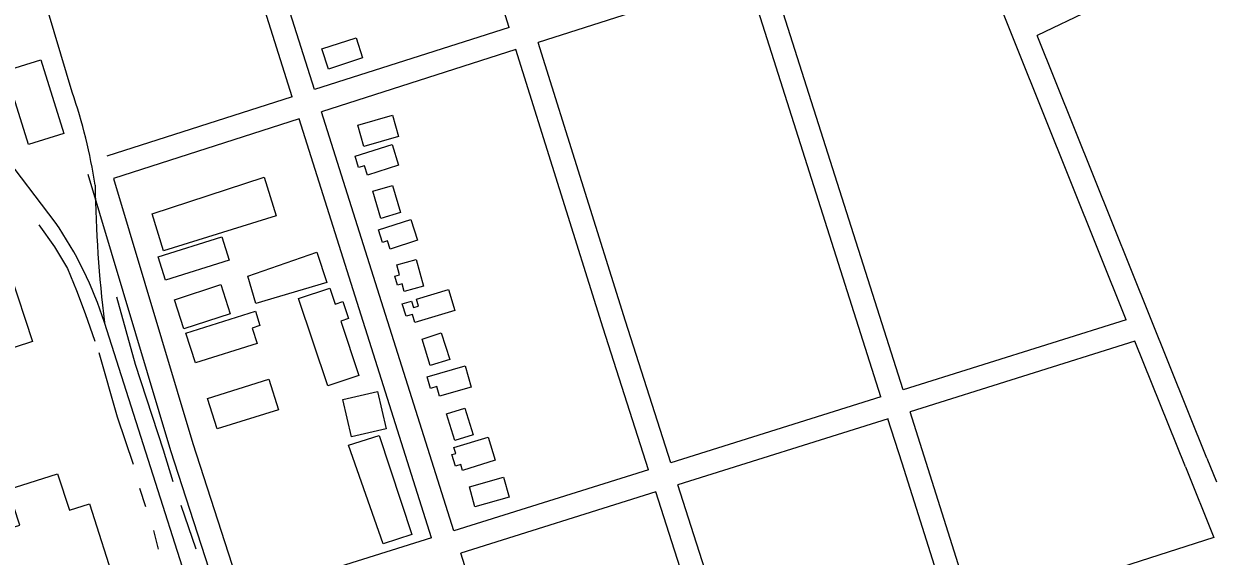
# Model space of a CAD drawing. Extents: x 3651524 to 3689615, y 505651 to 531377.
# Drawn here: x 3677602 to 3679138, y 513218 to 513904 of the extents above; entities that cross this region are included whole.
import ezdxf

# ---------------------------------------------------------------- set-up
doc = ezdxf.new("R2010")
doc.units = 0
for name, color, linetype in [('V-BLDG-OTLN', 7, 'Continuous'), ('V-ROAD-CNTR', 7, 'Continuous'), ('V-TOPO-SHOR', 7, 'Continuous')]:
    doc.layers.add(name, color=color, linetype=linetype)

msp = doc.modelspace()

# ---------------------------------------------------------------- linework, layer by layer
at = {"layer": 'V-BLDG-OTLN'}
for points in [[(3678039.416, 513859.968), (3677995.231, 513845.614), (3677986.776, 513871.635), (3678030.962, 513885.99)], [(3677624.577, 513857.594), (3677654.22, 513762.545), (3677608.374, 513748.248), (3677578.731, 513843.297)], [(3678085.795, 513758.897), (3678041.083, 513745.954), (3678033.198, 513773.194), (3678077.912, 513786.129)], [(3678029.619, 513733.266), (3678077.362, 513748.299), (3678085.771, 513721.589), (3678045.648, 513708.957), (3678041.831, 513721.085), (3678034.21, 513718.687)], [(3677927.755, 513656.229), (3677782.82, 513611.158), (3677768.001, 513658.82), (3677912.555, 513706.456)], [(3678077.765, 513695.665), (3678088.306, 513660.835), (3678063.054, 513653.192), (3678052.528, 513688.028)], [(3678110.381, 513624.954), (3678075.109, 513613.565), (3678071.623, 513624.356), (3678065.022, 513622.224), (3678059.847, 513638.249), (3678101.735, 513651.733)], [(3677469.536, 513592.597), (3677574.573, 513627.149), (3677586.786, 513590.048), (3677556.107, 513579.972), (3677558.296, 513573.303), (3677584.711, 513581.979), (3677613.535, 513494.246), (3677568.366, 513479.931), (3677536.829, 513574.712), (3677480.718, 513556.096)], [(3677867.337, 513599.477), (3677785.186, 513573.469), (3677775.714, 513603.386), (3677857.867, 513629.394)], [(3677993.226, 513570.479), (3677901.639, 513543.345), (3677891.397, 513578.646), (3677980.499, 513609.602)], [(3678108.256, 513600.173), (3678117.949, 513565.783), (3678093.074, 513558.775), (3678090.237, 513568.83), (3678084.323, 513567.161), (3678081.077, 513578.677), (3678087.102, 513580.375), (3678083.497, 513593.195)], [(3677868.746, 513530.144), (3677808.949, 513510.606), (3677796.644, 513548.264), (3677856.442, 513567.802)], [(3677996.953, 513563.143), (3678003.881, 513542.493), (3678013.976, 513545.878), (3678021.365, 513523.844), (3678011.225, 513520.442), (3678034.657, 513450.593), (3677994.563, 513437.144), (3677956.835, 513549.686)], [(3678158.495, 513534.301), (3678106.898, 513518.906), (3678103.773, 513529.38), (3678095.382, 513526.875), (3678090.585, 513542.954), (3678102.572, 513546.53), (3678105.063, 513538.184), (3678111.401, 513540.074), (3678108.7, 513549.123), (3678150.369, 513561.55)], [(3677903.347, 513491.973), (3677823.774, 513466.781), (3677811.607, 513505.211), (3677901.139, 513533.56), (3677907.062, 513514.853), (3677897.103, 513511.699)], [(3678140.725, 513505.441), (3678151.698, 513470.987), (3678126.544, 513463.516), (3678116.335, 513497.572)], [(3678138.584, 513423.846), (3678135.003, 513436.272), (3678126.794, 513433.904), (3678122.469, 513448.916), (3678171.69, 513463.102), (3678179.598, 513435.669)], [(3677931.009, 513406.373), (3677851.873, 513381.596), (3677839.546, 513420.969), (3677918.687, 513445.739)], [(3678058.475, 513429.91), (3678069.651, 513381.805), (3678024.988, 513371.43), (3678013.822, 513419.537)], [(3678171.25, 513408.665), (3678182.027, 513374.021), (3678158.208, 513366.613), (3678147.434, 513401.255)], [(3678060.953, 513373.392), (3678102.884, 513245.619), (3678065.903, 513233.454), (3678021.379, 513360.79)], [(3678210.547, 513341.197), (3678168.358, 513328.235), (3678165.989, 513335.952), (3678159.196, 513333.867), (3678154.669, 513348.591), (3678159.533, 513350.086), (3678157.248, 513357.53), (3678201.366, 513371.084)], [(3677553.667, 513125.115), (3677524.555, 513216.392), (3677583.048, 513235.047), (3677577.817, 513251.448), (3677597.2, 513257.629), (3677582.514, 513303.676), (3677646.153, 513323.974), (3677661.21, 513276.773), (3677687.125, 513285.041), (3677721.102, 513178.518)], [(3678228.23, 513293.538), (3678184.316, 513281.185), (3678177.05, 513307.016), (3678220.961, 513319.37)]]:
    msp.add_lwpolyline(points, close=True, dxfattribs=at)
at = {"layer": 'V-ROAD-CNTR'}
for points in [[(3678228.218, 513899.423), (3678110.386, 514275.428), (3678047.913, 514477.254)], [(3677977.158, 513819.118), (3677894.466, 514080.935), (3677789.343, 514408.388)], [(3677948.584, 513809.978), (3677865.88, 514071.833), (3677760.779, 514399.218)], [(3677664.928, 513815.99), (3677513.271, 514323.201)], [(3679024.166, 513522.551), (3678810.658, 514054.231)], [(3679114.155, 513987.383), (3678909.372, 513888.919)], [(3678535.112, 513966.093), (3678265.762, 513879.937)], [(3678707.839, 513423.188), (3678535.112, 513966.092)], [(3678736.46, 513432.177), (3678563.686, 513975.232)], [(3678228.218, 513899.425), (3677977.158, 513819.118)], [(3679128.236, 513343.9), (3678909.372, 513888.919)], [(3678237.189, 513870.797), (3677986.193, 513790.511)], [(3678408.201, 513329.066), (3678349.747, 513511.615), (3678237.188, 513870.796)], [(3678436.822, 513338.057), (3678378.347, 513520.675), (3678265.762, 513879.936)], [(3677642.909, 513648.394), (3677504.154, 513830.539)], [(3677948.584, 513809.978), (3677709.527, 513733.512)], [(3677957.62, 513781.371), (3677718.12, 513704.764)], [(3678128.248, 513241.128), (3677957.619, 513781.37)], [(3678156.869, 513250.119), (3677986.193, 513790.51)], [(3677685.162, 513710.271), (3677791.687, 513353.897), (3678128.399, 512315.246)], [(3677718.12, 513704.764), (3677820.331, 513362.819), (3677884.593, 513164.594)], [(3678408.426, 511309.476), (3678187.541, 512008.229), (3677872.695, 512997.195), (3677706.535, 513519.002)], [(3679024.166, 513522.552), (3678736.46, 513432.179)], [(3679035.379, 513494.629), (3678745.555, 513403.591)], [(3679100.396, 513332.72), (3679035.379, 513494.628)], [(3678707.84, 513423.188), (3678436.823, 513338.058)], [(3678828.264, 513142.444), (3678763.668, 513346.659), (3678745.555, 513403.589)], [(3678716.935, 513394.6), (3678445.971, 513309.486)], [(3679070.566, 512276.948), (3678735.072, 513337.587), (3678716.934, 513394.6)], [(3679128.232, 513343.908), (3679140.472, 513313.482)], [(3678408.201, 513329.067), (3678156.869, 513250.119)], [(3679100.4, 513332.712), (3679137.047, 513241.615)], [(3678805.355, 512188.581), (3678675.016, 512594.185), (3678445.971, 513309.486)], [(3678417.35, 513300.496), (3678165.904, 513221.513)], [(3678957.655, 511616.583), (3678646.45, 512585.021), (3678417.349, 513300.495)], [(3679137.047, 513241.615), (3678828.264, 513142.444)], [(3678128.248, 513241.129), (3677884.593, 513164.594)], [(3678701.741, 511535.71), (3678223.551, 513038.992), (3678165.904, 513221.513)]]:
    msp.add_lwpolyline(points, dxfattribs=at)
for centre, radius, start, end in [((3676995.539, 513587.896), 707.183, 8.806364, 18.816561), ((3679348.176, 513720.576), 1653.971, 180.845743, 187.000198), ((3677231.467, 513365.736), 499.179, 17.880703, 34.488808)]:
    msp.add_arc(centre, radius, start, end, dxfattribs=at)
at = {"layer": 'V-TOPO-SHOR'}
for p, q in [((3677751.832, 513305.195), (3677759.471, 513281.635)), ((3677805.027, 513283.552), (3677824.165, 513226.997)), ((3677769.666, 513250.67), (3677775.955, 513226.464))]:
    msp.add_line(p, q, dxfattribs=at)
for points in [[(3677621.776, 513644.746), (3677642.053, 513616.291), (3677658.994, 513588.559), (3677670.571, 513560.249), (3677681.457, 513530.611), (3677694.085, 513494.949)], [(3677721.819, 513552.059), (3677745.971, 513465.265), (3677782.282, 513354.868), (3677794.822, 513313.848)], [(3677699.192, 513480.136), (3677722.742, 513397.37), (3677743.646, 513336.126)]]:
    msp.add_lwpolyline(points, dxfattribs=at)

doc.saveas('drawing.dxf')
